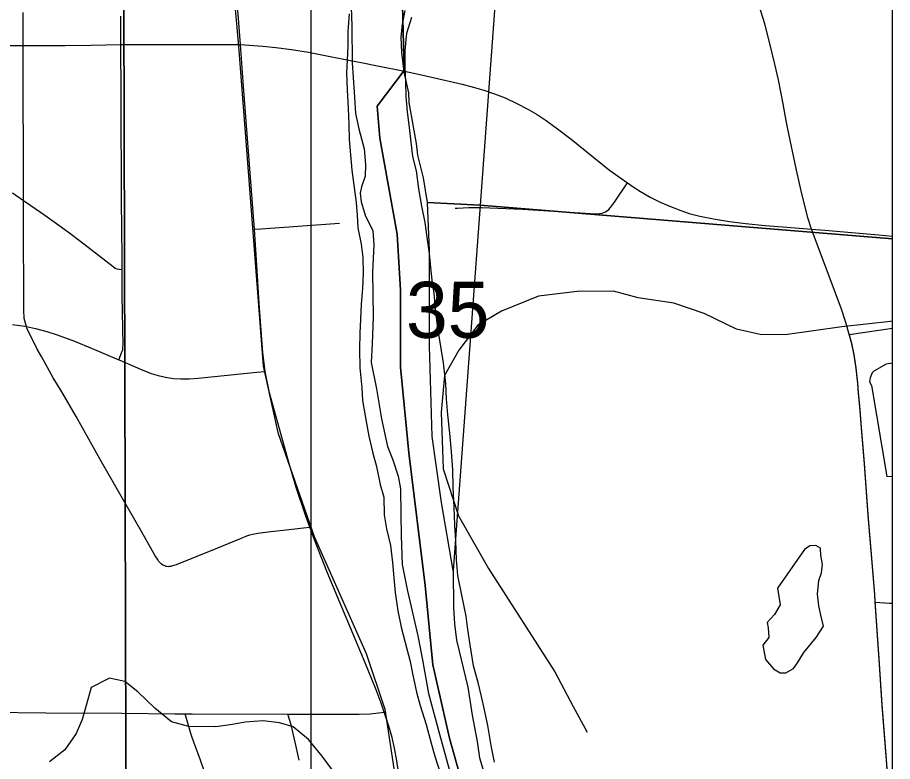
# Model space of a CAD drawing. Extents: x -87 to 2145, y -2128 to 440.
# Drawn here: x -40.89 to -40.237, y -696.773 to -696.217 of the extents above; entities that cross this region are included whole.
import ezdxf

# ---------------------------------------------------------------- set-up
doc = ezdxf.new("R2010")
doc.units = 0
for name, color, linetype in [('GM_X_City_Street', 7, 'Continuous'), ('GM_X_County_Road', 7, 'Continuous'), ('GM_X_County_Subdivision_Text', 7, 'Continuous'), ('GM_X_Major_River', 7, 'Continuous'), ('GM_X_Minor_Lake', 7, 'Continuous'), ('GM_X_Minor_River', 7, 'Continuous'), ('GM_X_Rail_Line', 7, 'Continuous'), ('GM_X_Section', 7, 'Continuous'), ('GM_X_Section_Text', 7, 'Continuous'), ('GM_X_Township_Text', 7, 'Continuous'), ('SC_Scratch1', 7, 'Continuous'), ('SH_Cut_Line', 7, 'Continuous'), ('SN_P_Text', 7, 'Continuous')]:
    doc.layers.add(name, color=color, linetype=linetype)

msp = doc.modelspace()

# ---------------------------------------------------------------- linework, layer by layer
at = {"layer": 'GM_X_City_Street'}
for points in [[(-40.77937, -696.62676), (-40.78049, -696.62643), (-40.78147, -696.62602), (-40.78246, -696.62536), (-40.78336, -696.62445), (-40.78435, -696.6233), (-40.78542, -696.62174), (-40.78706, -696.61911), (-40.79742, -696.6011), (-40.81444, -696.57119), (-40.82726, -696.54891), (-40.84625, -696.51529), (-40.85693, -696.49688), (-40.86327, -696.48619), (-40.86754, -696.47863), (-40.87206, -696.47049), (-40.87518, -696.46481), (-40.87759, -696.46031), (-40.87905, -696.45742), (-40.88036, -696.45478), (-40.88176, -696.45191), (-40.88271, -696.44968), (-40.88331, -696.44809), (-40.88409, -696.44556), (-40.88455, -696.44377), (-40.88485, -696.44192), (-40.88504, -696.43999), (-40.88513, -696.43759), (-40.88521, -696.43424), (-40.88534, -696.4171), (-40.88552, -696.3848), (-40.88537, -696.36264), (-40.88541, -696.35422), (-40.88552, -696.32395), (-40.88562, -696.27041), (-40.8856, -696.23821), (-40.88562, -696.21361)], [(-40.81421, -696.47288), (-40.81216, -696.46777), (-40.81167, -696.46653), (-40.81134, -696.46547), (-40.81118, -696.46366), (-40.8111, -696.46169), (-40.8118, -696.42481), (-40.81183, -696.40564), (-40.81183, -696.39831), (-40.81208, -696.37324), (-40.81226, -696.35587), (-40.81233, -696.33166), (-40.81256, -696.30011), (-40.81256, -696.27466), (-40.81277, -696.23761), (-40.81283, -696.21628)], [(-41.0038, -696.23863), (-40.9833, -696.23831), (-40.96344, -696.23821), (-40.94601, -696.23816), (-40.91504, -696.23822), (-40.8856, -696.23821), (-40.87221, -696.23816), (-40.85437, -696.23818), (-40.83513, -696.23802), (-40.81277, -696.23761), (-40.76961, -696.23752), (-40.72802, -696.23752), (-40.72351, -696.23752)], [(-40.81183, -696.40564), (-40.81414, -696.40553), (-40.81562, -696.40521), (-40.81694, -696.40463), (-40.8185, -696.40356), (-40.83498, -696.3907), (-40.84369, -696.38403), (-40.85076, -696.3787), (-40.85734, -696.37384), (-40.8695, -696.36521), (-40.88004, -696.35794), (-40.88541, -696.35422), (-40.89367, -696.34844)], [(-40.71308, -696.37545), (-40.70792, -696.37507), (-40.64951, -696.3708)], [(-40.89366, -696.44644), (-40.8844, -696.44787), (-40.88331, -696.44809), (-40.87644, -696.44951), (-40.86798, -696.45173), (-40.86025, -696.4542), (-40.84741, -696.459), (-40.83415, -696.4644), (-40.81421, -696.47288), (-40.81356, -696.47316), (-40.79821, -696.47989), (-40.79017, -696.48303), (-40.7849, -696.48466), (-40.77951, -696.48587), (-40.77344, -696.48676), (-40.76794, -696.48715), (-40.7618, -696.48709), (-40.75505, -696.48651), (-40.71134, -696.48214), (-40.70495, -696.4815)], [(-40.77937, -696.62676), (-40.77846, -696.627), (-40.77748, -696.62709), (-40.77658, -696.627), (-40.77517, -696.62676), (-40.77394, -696.62651), (-40.77287, -696.62618), (-40.77123, -696.62561), (-40.74024, -696.61312), (-40.72339, -696.60612), (-40.721, -696.60514), (-40.71862, -696.60416), (-40.7164, -696.60342), (-40.71426, -696.60292), (-40.71048, -696.60226), (-40.70654, -696.60169), (-40.70077, -696.60096), (-40.69153, -696.59994), (-40.67645, -696.59823), (-40.67162, -696.59769)], [(-40.24945, -696.65363), (-40.23872, -696.65439), (-40.23652, -696.65455)], [(-40.76482, -696.73714), (-40.75948, -696.73704), (-40.68801, -696.73732), (-40.63473, -696.73727), (-40.62664, -696.737), (-40.62042, -696.7364), (-40.61601, -696.73596)], [(-40.72718, -696.84536), (-40.72923, -696.84482), (-40.73054, -696.84376), (-40.7315, -696.84216), (-40.73277, -696.83867), (-40.7394, -696.81408), (-40.74387, -696.79986), (-40.75033, -696.78041), (-40.75364, -696.77104), (-40.75715, -696.76109), (-40.75943, -696.75466), (-40.76042, -696.75172), (-40.76482, -696.73714)], [(-40.67958, -696.77174), (-40.68217, -696.76053), (-40.68532, -696.74623), (-40.68657, -696.74211), (-40.68801, -696.73732)]]:
    msp.add_lwpolyline(points, dxfattribs=at)
at = {"layer": 'GM_X_County_Road'}
for points in [[(-40.72351, -696.23752), (-40.72692, -696.19222), (-40.73045, -696.14526), (-40.7321, -696.12487), (-40.733, -696.11621), (-40.73307, -696.11538)], [(-40.2971, -696.37535), (-40.2997, -696.36697), (-40.30478, -696.34671), (-40.3083, -696.33131), (-40.31483, -696.2994), (-40.31665, -696.29029), (-40.31808, -696.28183), (-40.32176, -696.26391), (-40.32443, -696.2523), (-40.32854, -696.23478), (-40.3319, -696.22216), (-40.33487, -696.21266), (-40.33707, -696.20618)], [(-40.72351, -696.23752), (-40.70684, -696.23865), (-40.69712, -696.23982), (-40.68545, -696.24123), (-40.6726, -696.24324), (-40.65516, -696.24669), (-40.64247, -696.2492)], [(-40.71308, -696.37545), (-40.71399, -696.3626), (-40.72115, -696.26899), (-40.72351, -696.23752)], [(-40.64247, -696.2492), (-40.63214, -696.25118), (-40.62112, -696.2534), (-40.60105, -696.25743)], [(-40.60105, -696.25743), (-40.5904, -696.25966), (-40.57951, -696.26209), (-40.5578, -696.26722), (-40.54871, -696.26963), (-40.54164, -696.27172), (-40.53362, -696.27429), (-40.52575, -696.27734), (-40.51709, -696.28152), (-40.50888, -696.28578), (-40.50196, -696.28985), (-40.49525, -696.29423), (-40.4867, -696.30035), (-40.47636, -696.30823), (-40.44787, -696.33123), (-40.4345, -696.34086)], [(-40.4534, -696.36339), (-40.45085, -696.36232), (-40.44846, -696.36059), (-40.44731, -696.35936), (-40.44622, -696.35801), (-40.44356, -696.35438), (-40.4345, -696.34086)], [(-40.4345, -696.34086), (-40.42956, -696.34423), (-40.42471, -696.34736), (-40.41748, -696.35155), (-40.40991, -696.35517), (-40.40239, -696.35849), (-40.39468, -696.36154), (-40.38843, -696.36363), (-40.3804, -696.36556), (-40.37012, -696.36764), (-40.35819, -696.36962), (-40.34627, -696.3711), (-40.33168, -696.37269), (-40.31555, -696.37393), (-40.2971, -696.37535)], [(-40.56322, -696.35971), (-40.56139, -696.35957), (-40.55278, -696.35929), (-40.54355, -696.35918), (-40.51279, -696.36041), (-40.462, -696.36378), (-40.45698, -696.36386), (-40.45537, -696.36372), (-40.4534, -696.36339)], [(-40.70495, -696.4815), (-40.70536, -696.47935), (-40.70681, -696.4673), (-40.70945, -696.4308), (-40.71145, -696.39853), (-40.71308, -696.37545)], [(-40.26857, -696.45478), (-40.27145, -696.44502), (-40.27494, -696.43433), (-40.2971, -696.37535)], [(-40.2971, -696.37535), (-40.28716, -696.37607), (-40.26121, -696.3783), (-40.24698, -696.37952), (-40.23652, -696.38046)], [(-40.24945, -696.65363), (-40.24974, -696.64836), (-40.2524, -696.61553), (-40.25436, -696.59203), (-40.25596, -696.5716), (-40.25746, -696.55054), (-40.25965, -696.52392), (-40.26101, -696.50783), (-40.26182, -696.49793), (-40.26244, -696.49049), (-40.26371, -696.47935), (-40.26522, -696.46949), (-40.26699, -696.46093), (-40.26857, -696.45478)], [(-40.67162, -696.59769), (-40.67454, -696.58967), (-40.68176, -696.56813), (-40.68691, -696.55136), (-40.70183, -696.49748), (-40.70495, -696.4815)], [(-40.61601, -696.73596), (-40.61827, -696.72907), (-40.62203, -696.7191), (-40.63035, -696.69894), (-40.65869, -696.63134), (-40.66819, -696.60712), (-40.67162, -696.59769)], [(-40.23652, -696.83128), (-40.23713, -696.82364), (-40.23907, -696.80014), (-40.24111, -696.77164), (-40.24413, -696.73077), (-40.24643, -696.69667), (-40.24905, -696.66076), (-40.24945, -696.65363)], [(-41.00644, -696.73515), (-40.95317, -696.73544), (-40.86867, -696.73633), (-40.81213, -696.73672), (-40.77254, -696.73707), (-40.76482, -696.73714)], [(-40.59961, -696.84222), (-40.60363, -696.79946), (-40.6053, -696.78208), (-40.60665, -696.77212), (-40.60833, -696.76281), (-40.61018, -696.7548), (-40.61261, -696.74632), (-40.61601, -696.73596)]]:
    msp.add_lwpolyline(points, dxfattribs=at)
at = {"layer": 'GM_X_County_Subdivision_Text'}
msp.add_lwpolyline([(-40.23652, -696.83366), (-40.23652, -696.44938), (-40.2688, -696.45425), (-40.26723, -696.46039), (-40.26545, -696.46895), (-40.26394, -696.47881), (-40.26267, -696.48995), (-40.26206, -696.49739), (-40.26124, -696.50729), (-40.25989, -696.52338), (-40.25769, -696.55), (-40.25619, -696.57106), (-40.25459, -696.59149), (-40.25263, -696.615), (-40.24997, -696.64782), (-40.24968, -696.65309), (-40.24928, -696.66022), (-40.24666, -696.69613), (-40.24437, -696.73023), (-40.24135, -696.7711), (-40.2393, -696.7996), (-40.23736, -696.8231)], close=True, dxfattribs=at)
at = {"layer": 'GM_X_Major_River'}
for points in [[(-40.64228, -696.21465), (-40.64319, -696.22794), (-40.6433, -696.23858), (-40.6438, -696.24922), (-40.64429, -696.25872), (-40.64367, -696.27126), (-40.64307, -696.28534), (-40.64244, -696.29713), (-40.64219, -696.30853), (-40.64017, -696.33136), (-40.63701, -696.35535), (-40.63636, -696.36486), (-40.63571, -696.37437), (-40.63319, -696.38656), (-40.63215, -696.39646), (-40.6319, -696.40787), (-40.63241, -696.41965), (-40.63331, -696.43142), (-40.63381, -696.44245), (-40.63431, -696.45309), (-40.63444, -696.46487), (-40.63422, -696.47895), (-40.63286, -696.49379), (-40.63221, -696.5033), (-40.63044, -696.51473), (-40.62757, -696.52997), (-40.62467, -696.54255), (-40.62174, -696.55247), (-40.61923, -696.56581), (-40.6163, -696.57535), (-40.61607, -696.58866), (-40.61428, -696.59895), (-40.61138, -696.61154), (-40.61, -696.6241), (-40.60899, -696.63552), (-40.60797, -696.64657), (-40.60585, -696.66028), (-40.60332, -696.67248), (-40.60041, -696.68392), (-40.59677, -696.69804), (-40.5946, -696.70833), (-40.59208, -696.72091), (-40.58915, -696.73084), (-40.58475, -696.74496), (-40.58111, -696.75908), (-40.57817, -696.76862), (-40.57414, -696.78198)], [(-40.53376, -696.77328), (-40.53628, -696.76069), (-40.53878, -696.74583), (-40.54131, -696.73401), (-40.54348, -696.72409), (-40.54602, -696.7138), (-40.5493, -696.70121), (-40.55179, -696.68559), (-40.55356, -696.67415), (-40.55497, -696.66425), (-40.55821, -696.64862), (-40.56109, -696.63375), (-40.56209, -696.62195), (-40.5627, -696.60825), (-40.56333, -696.59607), (-40.56394, -696.58313), (-40.56453, -696.56792), (-40.56477, -696.55498), (-40.56576, -696.54166), (-40.56712, -696.52758), (-40.56849, -696.51387), (-40.56949, -696.50207), (-40.57013, -696.49065), (-40.57185, -696.47505), (-40.57363, -696.46438), (-40.57612, -696.44914), (-40.57751, -696.43696), (-40.57887, -696.42326), (-40.58028, -696.41336), (-40.58131, -696.40384), (-40.58234, -696.39356), (-40.5841, -696.38138), (-40.5855, -696.37034), (-40.58802, -696.35815), (-40.59016, -696.3452), (-40.59191, -696.33187), (-40.59483, -696.3212), (-40.59585, -696.31054), (-40.59725, -696.2995), (-40.59864, -696.2877), (-40.59965, -696.27629), (-40.5999, -696.26526), (-40.60054, -696.25424), (-40.6004, -696.24207), (-40.59912, -696.22916), (-40.59556, -696.21704)]]:
    msp.add_lwpolyline(points, dxfattribs=at)
at = {"layer": 'GM_X_Minor_Lake'}
msp.add_line((-40.24085, -696.55996), (-40.23652, -696.55977), dxfattribs=at)
for points in [[(-40.23652, -696.47544), (-40.24131, -696.47621), (-40.25051, -696.48137), (-40.25167, -696.48249), (-40.25325, -696.48625), (-40.25369, -696.48927), (-40.25221, -696.49195), (-40.24085, -696.55996)], [(-40.31629, -696.70657), (-40.31054, -696.70325), (-40.30743, -696.69913), (-40.30273, -696.69125), (-40.29343, -696.68003), (-40.28797, -696.67177), (-40.28974, -696.66455), (-40.2915, -696.65656), (-40.29249, -696.64783), (-40.29156, -696.63761), (-40.28956, -696.63195), (-40.28869, -696.62552), (-40.29009, -696.61868), (-40.29038, -696.61337), (-40.29376, -696.61142), (-40.29833, -696.61173), (-40.30217, -696.61432)], [(-40.30217, -696.61432), (-40.32241, -696.64318), (-40.32035, -696.65572), (-40.32465, -696.66285), (-40.33007, -696.66883), (-40.32938, -696.67301), (-40.32875, -696.68022), (-40.3334, -696.68583), (-40.33131, -696.69648), (-40.32535, -696.7034), (-40.32047, -696.7065), (-40.31629, -696.70657)]]:
    msp.add_lwpolyline(points, dxfattribs=at)
at = {"layer": 'GM_X_Minor_River'}
msp.add_lwpolyline([(-40.65201, -696.78298), (-40.66244, -696.76881), (-40.67252, -696.75617), (-40.68416, -696.74691), (-40.69437, -696.74374), (-40.70651, -696.74244), (-40.71982, -696.74339), (-40.72935, -696.74516), (-40.74191, -696.74688), (-40.76204, -696.7466), (-40.7749, -696.74301), (-40.7873, -696.73299), (-40.80004, -696.72069), (-40.8098, -696.71297), (-40.82117, -696.71054), (-40.83494, -696.71755), (-40.83855, -696.73076), (-40.84174, -696.74132), (-40.84607, -696.75187), (-40.8546, -696.76388), (-40.86612, -696.77281)], dxfattribs=at)
at = {"layer": 'GM_X_Rail_Line'}
for points in [[(-40.74646, -695.70345), (-40.74833, -695.78489), (-40.75672, -695.82501), (-40.75803, -695.86984), (-40.72495, -696.23883), (-40.70652, -696.47752), (-40.69563, -696.52715), (-40.66852, -696.60486), (-40.62956, -696.69203), (-40.61568, -696.73358), (-40.60766, -696.78615), (-40.60341, -696.83826), (-40.59455, -696.92999), (-40.59086, -696.991), (-40.59074, -697.04128), (-40.59458, -697.10595), (-40.60852, -697.20902), (-40.62916, -697.42258)], [(-40.23652, -696.44413), (-40.2379, -696.44426), (-40.27446, -696.44832), (-40.31679, -696.45426), (-40.33535, -696.45393), (-40.35314, -696.4499), (-40.37714, -696.43839), (-40.39985, -696.43066), (-40.42639, -696.42668), (-40.44494, -696.42151), (-40.47202, -696.42186), (-40.50097, -696.42533), (-40.52845, -696.43663), (-40.54611, -696.44693), (-40.56034, -696.46555), (-40.57113, -696.48465), (-40.57358, -696.51206), (-40.57211, -696.55415), (-40.56066, -696.58925), (-40.53825, -696.62851), (-40.48869, -696.70579), (-40.47495, -696.73173), (-40.46464, -696.75081)]]:
    msp.add_lwpolyline(points, dxfattribs=at)
at = {"layer": 'GM_X_Section'}
for points in [[(-40.49464, -695.68154), (-40.54439, -696.35744), (-40.58375, -696.35557), (-40.58681, -696.33696), (-40.59104, -696.32021), (-40.59201, -696.31148), (-40.5975, -696.2807), (-40.59774, -696.2735), (-40.60125, -696.25828), (-40.60286, -696.24349), (-40.60341, -696.23211), (-40.60247, -696.22228), (-40.60038, -696.21209)], [(-40.8081, -697.13238), (-40.81067, -696.11462)], [(-40.6411, -696.20186), (-40.64037, -696.22384), (-40.64012, -696.25112), (-40.63865, -696.27312), (-40.63743, -696.28905), (-40.63498, -696.30045), (-40.6311, -696.3153), (-40.63018, -696.32706), (-40.63034, -696.33577), (-40.63314, -696.34367), (-40.63399, -696.34858), (-40.63335, -696.35503), (-40.63015, -696.36569), (-40.62467, -696.3764), (-40.62373, -696.38702), (-40.62487, -696.40745), (-40.62435, -696.44079), (-40.62511, -696.46085), (-40.62574, -696.47485), (-40.62195, -696.49462), (-40.6182, -696.51704), (-40.61367, -696.53757), (-40.60968, -696.5475), (-40.60574, -696.55969), (-40.60402, -696.56919), (-40.60362, -696.58814), (-40.60354, -696.60405), (-40.60281, -696.62565), (-40.59899, -696.64427), (-40.59093, -696.6789), (-40.58783, -696.69562), (-40.58302, -696.72184), (-40.57488, -696.75229), (-40.56743, -696.77933)]]:
    msp.add_lwpolyline(points, dxfattribs=at)
for points in [[(-41.8171, -696.10786), (-40.81067, -696.11462), (-40.8081, -697.13238), (-41.82632, -697.11369)], [(-40.54439, -696.35744), (-40.56464, -696.63015), (-40.57331, -696.57937), (-40.58019, -696.53022), (-40.58216, -696.46238), (-40.58216, -696.3916), (-40.58375, -696.35557)]]:
    msp.add_lwpolyline(points, close=True, dxfattribs=at)
at = {"layer": 'GM_X_Township_Text'}
for points in [[(-40.23652, -697.37909), (-40.23652, -695.70403)], [(-40.60342, -696.16922), (-40.60128, -696.25689), (-40.62142, -696.28343), (-40.61941, -696.3074), (-40.60654, -696.37901), (-40.60396, -696.42086), (-40.60385, -696.47828), (-40.59772, -696.54223), (-40.58553, -696.64125), (-40.57973, -696.70065), (-40.56742, -696.75518), (-40.55279, -696.8067)], [(-40.55279, -696.8067), (-40.56742, -696.75518), (-40.57973, -696.70065), (-40.58553, -696.64125), (-40.59772, -696.54223), (-40.60385, -696.47828), (-40.60396, -696.42086), (-40.60654, -696.37901), (-40.61941, -696.3074), (-40.62142, -696.28343), (-40.60128, -696.25689), (-40.60342, -696.16922)]]:
    msp.add_lwpolyline(points, dxfattribs=at)
at = {"layer": 'SC_Scratch1'}
msp.add_line((-40.67093, -695.6403), (-40.67093, -700.19019), dxfattribs=at)
at = {"layer": 'SH_Cut_Line'}
msp.add_lwpolyline([(-47.03652, -692.06765), (-47.03652, -697.42258), (-40.23652, -697.42258), (-40.23652, -692.06067)], dxfattribs=at)
at = {"layer": 'SN_P_Text'}
msp.add_lwpolyline([(-40.23652, -696.38252), (-40.23652, -695.71826), (-40.24305, -695.71692), (-40.26268, -695.71352), (-40.28042, -695.71016), (-40.29324, -695.70689), (-40.30831, -695.70244), (-40.329, -695.69486), (-40.34899, -695.6907), (-40.36486, -695.68888), (-40.38945, -695.68729), (-40.40568, -695.68396), (-40.41775, -695.68108), (-40.4321, -695.6793), (-40.45635, -695.67961), (-40.48626, -695.67904), (-40.49464, -695.68154), (-40.54439, -696.35744)], close=True, dxfattribs=at)
msp.add_lwpolyline([(-40.23652, -697.37666), (-40.23652, -696.38252), (-40.54439, -696.35744), (-40.56464, -696.63015), (-40.5644, -696.6578), (-40.56349, -696.66994), (-40.5622, -696.68208), (-40.55377, -696.71709), (-40.55037, -696.73798), (-40.54657, -696.75775), (-40.5449, -696.7699), (-40.53991, -696.78628)], dxfattribs=at)

# ---------------------------------------------------------------- texts
at = {"layer": 'GM_X_Section_Text'}
msp.add_text('35', height=0.041856, rotation=0.00001, dxfattribs=at).set_placement((-40.59981, -696.45649))

doc.saveas('drawing.dxf')
